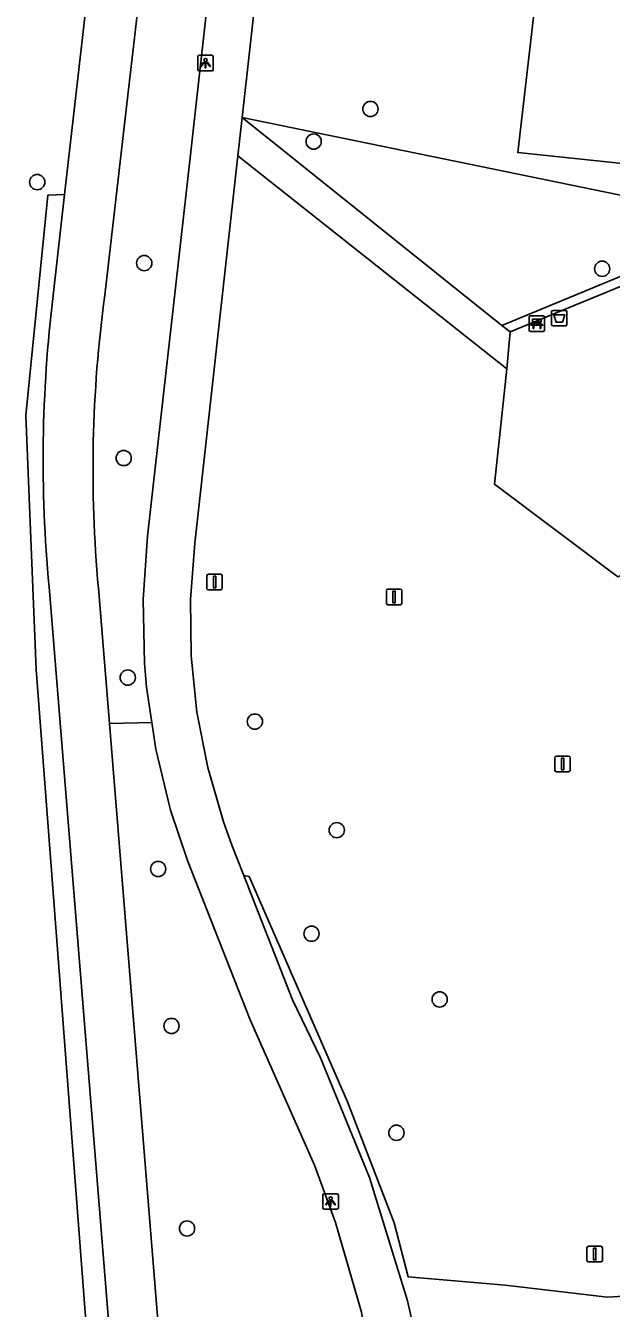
# Model space of a CAD drawing. Extents: x 162026 to 163499, y 387297 to 388169.
# Drawn here: x 162081.3 to 162118.9, y 387512.2 to 387594.6 of the extents above; entities that cross this region are included whole.
import ezdxf

# ---------------------------------------------------------------- set-up
doc = ezdxf.new("R2010")
doc.units = 0
for name, color, linetype in [('IMGEO_Afsluitpaal', 7, 'Continuous'), ('IMGEO_Afvalbak', 7, 'Continuous'), ('IMGEO_Bank', 7, 'Continuous'), ('IMGEO_Berm_groen', 7, 'Continuous'), ('IMGEO_Boom', 7, 'Continuous'), ('IMGEO_Fietspad_gesloten', 7, 'Continuous'), ('IMGEO_Groenvoorziening', 7, 'Continuous'), ('IMGEO_Haag', 7, 'Continuous'), ('IMGEO_Lichtpunt', 7, 'Continuous'), ('IMGEO_Pand', 7, 'Continuous'), ('IMGEO_Voetpad_open', 7, 'Continuous')]:
    doc.layers.add(name, color=color, linetype=linetype)

msp = doc.modelspace()

# ---------------------------------------------------------------- linework, layer by layer
at = {"layer": 'IMGEO_Afsluitpaal'}
for p, q in [((162092.917, 387558.425), (162092.917, 387559.225)), ((162092.917, 387559.225), (162092.917, 387558.425)), ((162093.017, 387559.325), (162093.807, 387559.325)), ((162093.807, 387559.325), (162093.017, 387559.325)), ((162093.907, 387559.225), (162093.907, 387558.425)), ((162093.907, 387558.425), (162093.907, 387559.225)), ((162093.807, 387558.325), (162093.017, 387558.325)), ((162093.017, 387558.325), (162093.807, 387558.325)), ((162104.446, 387557.47), (162104.446, 387558.27)), ((162104.446, 387558.27), (162104.446, 387557.47)), ((162104.546, 387558.37), (162105.336, 387558.37)), ((162105.336, 387558.37), (162104.546, 387558.37)), ((162105.436, 387558.27), (162105.436, 387557.47)), ((162105.436, 387557.47), (162105.436, 387558.27)), ((162105.336, 387557.37), (162104.546, 387557.37)), ((162104.546, 387557.37), (162105.336, 387557.37)), ((162115.26, 387546.733), (162115.26, 387547.533)), ((162115.26, 387547.533), (162115.26, 387546.733)), ((162115.36, 387547.633), (162116.15, 387547.633)), ((162116.15, 387547.633), (162115.36, 387547.633)), ((162116.25, 387547.533), (162116.25, 387546.733)), ((162116.25, 387546.733), (162116.25, 387547.533)), ((162116.15, 387546.633), (162115.36, 387546.633)), ((162115.36, 387546.633), (162116.15, 387546.633)), ((162117.327, 387515.237), (162117.327, 387516.037)), ((162117.327, 387516.037), (162117.327, 387515.237)), ((162117.427, 387516.137), (162118.217, 387516.137)), ((162118.217, 387516.137), (162117.427, 387516.137)), ((162118.317, 387516.037), (162118.317, 387515.237)), ((162118.317, 387515.237), (162118.317, 387516.037)), ((162118.217, 387515.137), (162117.427, 387515.137)), ((162117.427, 387515.137), (162118.217, 387515.137))]:
    msp.add_line(p, q, dxfattribs=at)
for points in [[(162093.337, 387559.2), (162093.487, 387559.2), (162093.487, 387558.45), (162093.337, 387558.45), (162093.337, 387559.2)], [(162104.866, 387558.245), (162105.016, 387558.245), (162105.016, 387557.495), (162104.866, 387557.495), (162104.866, 387558.245)], [(162115.68, 387547.508), (162115.83, 387547.508), (162115.83, 387546.758), (162115.68, 387546.758), (162115.68, 387547.508)], [(162117.747, 387516.012), (162117.897, 387516.012), (162117.897, 387515.262), (162117.747, 387515.262), (162117.747, 387516.012)]]:
    msp.add_lwpolyline(points, dxfattribs=at)
for centre, start, end in [((162093.017, 387559.225), 90, 180), ((162093.017, 387559.225), 90, 180), ((162093.807, 387559.225), 0, 90), ((162093.807, 387559.225), 360, 90), ((162093.017, 387558.425), 180, 270), ((162093.017, 387558.425), 180, 270), ((162093.807, 387558.425), 270, 0), ((162093.807, 387558.425), 270, 0), ((162104.546, 387558.27), 90, 180), ((162104.546, 387558.27), 90, 180), ((162105.336, 387558.27), 0, 90), ((162105.336, 387558.27), 360, 90), ((162104.546, 387557.47), 180, 270), ((162104.546, 387557.47), 180, 270), ((162105.336, 387557.47), 270, 0), ((162105.336, 387557.47), 270, 0), ((162115.36, 387547.533), 90, 180), ((162115.36, 387547.533), 90, 180), ((162116.15, 387547.533), 0, 90), ((162116.15, 387547.533), 360, 90), ((162115.36, 387546.733), 180, 270), ((162115.36, 387546.733), 180, 270), ((162116.15, 387546.733), 270, 0), ((162116.15, 387546.733), 270, 0), ((162117.427, 387516.037), 90, 180), ((162117.427, 387516.037), 90, 180), ((162118.217, 387516.037), 0, 90), ((162118.217, 387516.037), 360, 90), ((162117.427, 387515.237), 180, 270), ((162117.427, 387515.237), 180, 270), ((162118.217, 387515.237), 270, 0), ((162118.217, 387515.237), 270, 0)]:
    msp.add_arc(centre, 0.1, start, end, dxfattribs=at)
at = {"layer": 'IMGEO_Afvalbak'}
for p, q in [((162115.049, 387575.383), (162115.049, 387576.183)), ((162115.049, 387576.183), (162115.049, 387575.383)), ((162115.149, 387576.283), (162115.939, 387576.283)), ((162115.939, 387576.283), (162115.149, 387576.283)), ((162116.039, 387576.183), (162116.039, 387575.383)), ((162116.039, 387575.383), (162116.039, 387576.183)), ((162115.939, 387575.283), (162115.149, 387575.283)), ((162115.149, 387575.283), (162115.939, 387575.283))]:
    msp.add_line(p, q, dxfattribs=at)
msp.add_lwpolyline([(162115.192, 387575.997), (162115.896, 387575.997), (162115.747, 387575.527), (162115.341, 387575.527), (162115.192, 387575.997)], dxfattribs=at)
for centre, start, end in [((162115.149, 387576.183), 90, 180), ((162115.149, 387576.183), 90, 180), ((162115.939, 387576.183), 0, 90), ((162115.939, 387576.183), 360, 90), ((162115.149, 387575.383), 180, 270), ((162115.149, 387575.383), 180, 270), ((162115.939, 387575.383), 270, 0), ((162115.939, 387575.383), 270, 0)]:
    msp.add_arc(centre, 0.1, start, end, dxfattribs=at)
at = {"layer": 'IMGEO_Bank'}
for p, q in [((162113.684, 387575.937), (162114.525, 387575.937)), ((162114.525, 387575.937), (162113.684, 387575.937)), ((162113.609, 387575.012), (162113.609, 387575.853)), ((162113.609, 387575.853), (162113.609, 387575.012)), ((162114.306, 387575.335), (162113.913, 387575.335)), ((162113.918, 387575.443), (162113.918, 387575.549)), ((162113.962, 387575.549), (162113.962, 387575.443)), ((162114.25, 387575.555), (162113.968, 387575.555)), ((162113.968, 387575.437), (162114.25, 387575.437)), ((162114.256, 387575.443), (162114.256, 387575.549)), ((162114.3, 387575.549), (162114.3, 387575.443)), ((162114.609, 387575.862), (162114.609, 387575.021)), ((162114.609, 387575.021), (162114.609, 387575.862)), ((162114.534, 387574.937), (162113.693, 387574.937)), ((162113.693, 387574.937), (162114.534, 387574.937))]:
    msp.add_line(p, q, dxfattribs=at)
for points in [[(162113.856, 387575.335), (162113.714, 387575.335), (162113.826, 387575.437), (162113.912, 387575.437)], [(162113.912, 387575.555), (162113.826, 387575.555), (162113.826, 387575.716), (162114.389, 387575.716), (162114.389, 387575.555), (162114.306, 387575.555)], [(162113.906, 387575.328), (162113.906, 387575.121), (162113.863, 387575.121), (162113.863, 387575.328)], [(162114.306, 387575.437), (162114.389, 387575.437), (162114.501, 387575.335), (162114.362, 387575.335)], [(162114.356, 387575.328), (162114.356, 387575.121), (162114.312, 387575.121), (162114.312, 387575.328)]]:
    msp.add_lwpolyline(points, dxfattribs=at)
for centre, radius, start, end in [((162113.687, 387575.859), 0.0779, 92.4484, 184.28452), ((162113.687, 387575.859), 0.0779, 92.4484, 184.28452), ((162114.531, 387575.859), 0.0779, 2.4484, 94.28452), ((162114.531, 387575.859), 0.0779, 2.4484, 94.28452), ((162113.856, 387575.328), 0.00671, 2.89567, 87.10433), ((162113.913, 387575.328), 0.00671, 92.89567, 177.10433), ((162113.911, 387575.548), 0.00671, 2.89567, 87.10433), ((162113.911, 387575.444), 0.00671, 272.89567, 357.10433), ((162113.968, 387575.548), 0.00671, 92.89567, 177.10433), ((162113.968, 387575.444), 0.00671, 182.89567, 267.10433), ((162114.25, 387575.548), 0.00671, 2.89567, 87.10433), ((162114.25, 387575.444), 0.00671, 272.89567, 357.10433), ((162114.307, 387575.548), 0.00671, 92.89567, 177.10433), ((162114.307, 387575.444), 0.00671, 182.89567, 267.10433), ((162114.305, 387575.328), 0.00671, 2.89567, 87.10433), ((162114.362, 387575.328), 0.00671, 92.89567, 177.10433), ((162113.687, 387575.015), 0.0779, 182.4484, 274.28452), ((162113.687, 387575.015), 0.0779, 182.4484, 274.28452), ((162114.531, 387575.015), 0.0779, 272.4484, 4.28452), ((162114.531, 387575.015), 0.0779, 272.4484, 4.28452)]:
    msp.add_arc(centre, radius, start, end, dxfattribs=at)
at = {"layer": 'IMGEO_Berm_groen'}
for points in [[(162086.919, 387488.185), (162085.969, 387500.662), (162081.962, 387553.202), (162081.287, 387569.524), (162082.706, 387583.685), (162083.789, 387583.725)], [(162086.662, 387549.732), (162089.38, 387549.805)]]:
    msp.add_lwpolyline(points, dxfattribs=at)
at = {"layer": 'IMGEO_Boom'}
for centre in [(162103.424, 387589.226), (162099.778, 387587.132), (162082.028, 387584.528), (162088.902, 387579.323), (162118.299, 387578.959), (162087.58, 387566.794), (162087.84, 387552.687), (162096.006, 387549.856), (162101.259, 387542.88), (162089.794, 387540.386), (162099.641, 387536.226), (162107.867, 387532.005), (162090.652, 387530.298), (162105.093, 387523.433), (162091.647, 387517.279)]:
    msp.add_circle(centre, 0.489, dxfattribs=at)
at = {"layer": 'IMGEO_Fietspad_gesloten'}
for points in [[(162095.684, 387659.769), (162093.817, 387641.924), (162088.785, 387598.25), (162087.719, 387589.002), (162086.365, 387577.251)], [(162083.789, 387583.725), (162086.291, 387605.618), (162087.862, 387619.58)], [(162083.056, 387577.239), (162083.789, 387583.725)], [(162088.221, 387493.381), (162088.018, 387494.873), (162087.525, 387500), (162082.795, 387558.52)], [(162085.955, 387558.431), (162086.662, 387549.732)], [(162086.662, 387549.732), (162090.701, 387500), (162091.232, 387493.329)]]:
    msp.add_lwpolyline(points, dxfattribs=at)
for centre, radius, start, end in [((162168.976, 387566.68), 86.567, 172.99368, 185.40866), ((162169.429, 387566.027), 83.819, 172.30453, 185.19945)]:
    msp.add_arc(centre, radius, start, end, dxfattribs=at)
at = {"layer": 'IMGEO_Groenvoorziening'}
for points in [[(162095.191, 387588.673), (162123.431, 387582.879)], [(162128.498, 387562.412), (162135.349, 387556.417), (162134.661, 387552.531), (162141.911, 387551.854), (162144.651, 387546.366), (162141.644, 387513.738), (162133.898, 387513.818), (162118.646, 387512.872), (162112.069, 387513.65), (162105.847, 387514.174), (162104.947, 387517.654), (162101.956, 387525.416), (162095.642, 387539.911), (162095.289, 387539.968)]]:
    msp.add_lwpolyline(points, dxfattribs=at)
at = {"layer": 'IMGEO_Haag'}
msp.add_lwpolyline([(162111.868, 387575.322), (162121.9, 387579.474), (162124.762, 387577.35)], dxfattribs=at)
at = {"layer": 'IMGEO_Lichtpunt'}
for p, q in [((162092.335, 387592.581), (162092.335, 387591.774)), ((162092.335, 387592.581), (162092.335, 387591.774)), ((162093.237, 387592.676), (162092.429, 387592.676)), ((162093.237, 387592.676), (162092.429, 387592.676)), ((162093.331, 387591.774), (162093.331, 387592.581)), ((162093.331, 387591.774), (162093.331, 387592.581)), ((162092.429, 387591.68), (162093.237, 387591.68)), ((162092.429, 387591.68), (162093.237, 387591.68)), ((162100.366, 387519.423), (162100.366, 387518.616)), ((162100.366, 387519.423), (162100.366, 387518.616)), ((162101.268, 387519.518), (162100.46, 387519.518)), ((162101.268, 387519.518), (162100.46, 387519.518)), ((162101.362, 387518.616), (162101.362, 387519.423)), ((162101.362, 387518.616), (162101.362, 387519.423)), ((162100.46, 387518.522), (162101.268, 387518.522)), ((162100.46, 387518.522), (162101.268, 387518.522))]:
    msp.add_line(p, q, dxfattribs=at)
for points in [[(162092.709, 387592.245), (162092.748, 387592.217), (162092.56, 387591.955), (162092.522, 387591.982), (162092.709, 387592.245)], [(162092.811, 387592.197), (162092.858, 387592.197), (162092.858, 387591.875), (162092.811, 387591.875), (162092.811, 387592.197)], [(162092.921, 387592.217), (162092.959, 387592.244), (162093.146, 387591.982), (162093.107, 387591.954), (162092.921, 387592.217)], [(162100.74, 387519.087), (162100.779, 387519.059), (162100.591, 387518.797), (162100.553, 387518.824), (162100.74, 387519.087)], [(162100.952, 387519.059), (162100.99, 387519.086), (162101.177, 387518.824), (162101.138, 387518.796), (162100.952, 387519.059)], [(162100.842, 387519.039), (162100.889, 387519.039), (162100.889, 387518.717), (162100.842, 387518.717), (162100.842, 387519.039)]]:
    msp.add_lwpolyline(points, dxfattribs=at)
for centre in [(162092.834, 387592.379), (162100.865, 387519.221)]:
    msp.add_circle(centre, 0.0994, dxfattribs=at)
for centre, start, end in [((162092.429, 387592.581), 90, 180), ((162092.429, 387592.581), 90, 180), ((162093.237, 387592.581), 0, 90), ((162093.237, 387592.581), 0, 90), ((162092.429, 387591.774), 180, 270), ((162092.429, 387591.774), 180, 270), ((162093.237, 387591.774), 270, 0), ((162093.237, 387591.774), 270, 360), ((162100.46, 387519.423), 90, 180), ((162100.46, 387519.423), 90, 180), ((162101.268, 387519.423), 0, 90), ((162101.268, 387519.423), 0, 90), ((162100.46, 387518.616), 180, 270), ((162100.46, 387518.616), 180, 270), ((162101.268, 387518.616), 270, 0), ((162101.268, 387518.616), 270, 360)]:
    msp.add_arc(centre, 0.0946, start, end, dxfattribs=at)
at = {"layer": 'IMGEO_Pand'}
msp.add_lwpolyline([(162108.876, 387658.111), (162104.764, 387619.607), (162116.563, 387618.274), (162112.88, 387586.426), (162123.67, 387585.284)], dxfattribs=at)
at = {"layer": 'IMGEO_Voetpad_open'}
for points in [[(162089.38, 387549.805), (162089.039, 387552.072), (162088.912, 387553.622), (162088.832, 387557.702), (162089.116, 387561.772), (162091.906, 387586.663), (162093.16, 387597.85), (162100.033, 387659.157)], [(162095.191, 387588.673), (162103.023, 387658.934)], [(162094.916, 387586.206), (162095.191, 387588.673)], [(162111.868, 387575.322), (162095.191, 387588.673)], [(162095.289, 387539.968), (162094.526, 387541.919), (162093.985, 387543.42), (162092.977, 387546.905), (162092.285, 387550.467), (162091.913, 387554.076), (162091.865, 387557.704), (162092.142, 387561.322), (162094.916, 387586.206)], [(162094.916, 387586.206), (162112.185, 387572.52)], [(162124.417, 387576.858), (162121.815, 387578.79), (162112.403, 387574.895)], [(162112.403, 387574.895), (162111.868, 387575.322)], [(162112.403, 387574.895), (162112.185, 387572.52)], [(162112.185, 387572.52), (162111.393, 387565.115), (162119.3, 387559.168), (162127.996, 387562.851)], [(162089.38, 387549.805), (162089.638, 387548.089), (162090.59, 387544.175), (162091.667, 387540.937), (162095.692, 387530.691), (162099.831, 387521.347), (162101.186, 387517.671), (162102.84, 387511.901), (162103.991, 387504.708), (162104.195, 387501.175), (162103.969, 387496.282)], [(162107.491, 387497.872), (162107.564, 387500), (162107.237, 387504.876), (162106.475, 387509.704), (162105.795, 387512.627), (162103.361, 387520.567), (162100.227, 387528.257), (162098.413, 387531.976), (162095.289, 387539.968)]]:
    msp.add_lwpolyline(points, dxfattribs=at)

doc.saveas('drawing.dxf')
